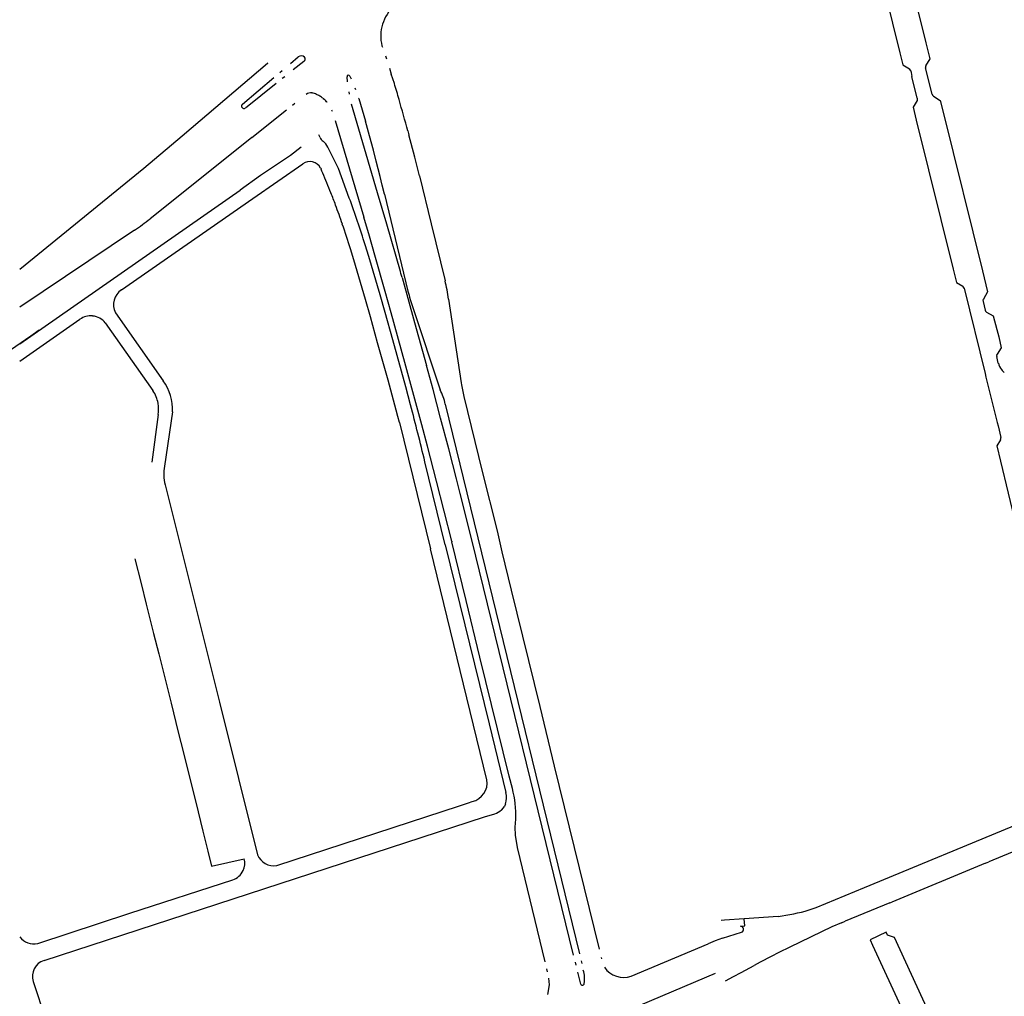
# Model space of a CAD drawing. Extents: x 148869 to 161638, y 453607 to 469810.
# Tile 995 of 1056: x 159140.98 to 159144.27, y 459856.64 to 459859.9. Entities that reach past the tile are written whole.
import ezdxf

# ---------------------------------------------------------------- set-up
doc = ezdxf.new("R2010")
doc.units = 0
doc.layers.add('LKI_V01_KANTRIJWEG', color=252, linetype='CONTINUOUS')

msp = doc.modelspace()

# ---------------------------------------------------------------- linework, layer by layer
at = {"layer": 'LKI_V01_KANTRIJWEG'}
for p, q in [((159142.1927, 459859.8095), (159142.194, 459859.8048)), ((159142.1927, 459859.8095), (159142.194, 459859.8048)), ((159141.8875, 459859.7511), (159141.9127, 459859.7725)), ((159141.8875, 459859.7511), (159141.9127, 459859.7725)), ((159142.2043, 459859.7765), (159142.2078, 459859.7664)), ((159142.2043, 459859.7765), (159142.2078, 459859.7664)), ((159141.932, 459859.7577), (159141.8964, 459859.7293)), ((159141.932, 459859.7577), (159141.8964, 459859.7293)), ((159144.0084, 459859.7326), (159144.0075, 459859.7361)), ((159144.0084, 459859.7326), (159144.0075, 459859.7361)), ((159141.7266, 459859.6149), (159141.8321, 459859.7042)), ((159141.7266, 459859.6149), (159141.8321, 459859.7042)), ((159141.8516, 459859.7209), (159141.8595, 459859.7275)), ((159141.8516, 459859.7209), (159141.8595, 459859.7275)), ((159141.8679, 459859.7066), (159141.8598, 459859.7001)), ((159141.8679, 459859.7066), (159141.8598, 459859.7001)), ((159142.0779, 459859.6898), (159142.0761, 459859.7059)), ((159142.0779, 459859.6898), (159142.0761, 459859.7059)), ((159142.0858, 459859.7085), (159142.0899, 459859.699)), ((159142.0858, 459859.7085), (159142.0899, 459859.699)), ((159142.2173, 459859.7352), (159142.2239, 459859.7151)), ((159142.2173, 459859.7352), (159142.2239, 459859.7151)), ((159142.2291, 459859.6997), (159142.2239, 459859.7151)), ((159142.2291, 459859.6997), (159142.2239, 459859.7151)), ((159143.958, 459859.7265), (159143.9594, 459859.7204)), ((159143.958, 459859.7265), (159143.9594, 459859.7204)), ((159143.9594, 459859.7204), (159143.9622, 459859.707)), ((159143.9594, 459859.7204), (159143.9622, 459859.707)), ((159143.9801, 459859.635), (159143.9622, 459859.707)), ((159143.9801, 459859.635), (159143.9622, 459859.707)), ((159144.0118, 459859.7189), (159144.0084, 459859.7326)), ((159144.0118, 459859.7189), (159144.0084, 459859.7326)), ((159144.0294, 459859.6483), (159144.0118, 459859.7189)), ((159144.0294, 459859.6483), (159144.0118, 459859.7189)), ((159141.8397, 459859.6842), (159141.7365, 459859.6018)), ((159141.8397, 459859.6842), (159141.7365, 459859.6018)), ((159142.234, 459859.6842), (159142.2291, 459859.6997)), ((159142.234, 459859.6842), (159142.2291, 459859.6997)), ((159141.9588, 459859.6523), (159141.9597, 459859.6524)), ((159141.9588, 459859.6523), (159141.9597, 459859.6524)), ((159142.084, 459859.6483), (159142.0828, 459859.6557)), ((159142.084, 459859.6483), (159142.0828, 459859.6557)), ((159142.1017, 459859.6697), (159142.1042, 459859.6636)), ((159142.1017, 459859.6697), (159142.1042, 459859.6636)), ((159141.8942, 459859.612), (159141.9023, 459859.6186)), ((159141.8942, 459859.612), (159141.9023, 459859.6186)), ((159142.1781, 459859.3193), (159142.0908, 459859.615)), ((159142.1781, 459859.3193), (159142.0908, 459859.615)), ((159142.1152, 459859.6336), (159142.1147, 459859.6348)), ((159142.1152, 459859.6336), (159142.1147, 459859.6348)), ((159142.1152, 459859.6336), (159142.1372, 459859.5579)), ((159142.1152, 459859.6336), (159142.1372, 459859.5579)), ((159143.9802, 459859.6301), (159143.9792, 459859.6274)), ((159143.9802, 459859.6301), (159143.9792, 459859.6274)), ((159143.9801, 459859.635), (159143.9802, 459859.6301)), ((159143.9801, 459859.635), (159143.9802, 459859.6301)), ((159141.7581, 459859.5036), (159141.8742, 459859.5961)), ((159141.7581, 459859.5036), (159141.8742, 459859.5961)), ((159142.0242, 459859.5963), (159142.0264, 459859.5918)), ((159142.0242, 459859.5963), (159142.0264, 459859.5918)), ((159142.0368, 459859.5606), (159142.1327, 459859.2376)), ((159142.0368, 459859.5606), (159142.1327, 459859.2376)), ((159142.1507, 459859.5097), (159142.1372, 459859.5579)), ((159142.1507, 459859.5097), (159142.1372, 459859.5579)), ((159141.9859, 459859.5038), (159141.9816, 459859.5128)), ((159141.9859, 459859.5038), (159141.9816, 459859.5128)), ((159142.1639, 459859.4613), (159142.1507, 459859.5097)), ((159142.1639, 459859.4613), (159142.1507, 459859.5097)), ((159142.2792, 459859.5255), (159142.2826, 459859.5127)), ((159142.2792, 459859.5255), (159142.2826, 459859.5127)), ((159142.302, 459859.4384), (159142.2826, 459859.5127)), ((159142.302, 459859.4384), (159142.2826, 459859.5127)), ((159142.1735, 459859.4245), (159142.1639, 459859.4613)), ((159142.1735, 459859.4245), (159142.1639, 459859.4613)), ((159141.761, 459859.2996), (159141.9281, 459859.416)), ((159141.761, 459859.2996), (159141.9281, 459859.416)), ((159142.1865, 459859.3734), (159142.1735, 459859.4245)), ((159142.1865, 459859.3734), (159142.1735, 459859.4245)), ((159142.3102, 459859.4069), (159142.302, 459859.4384)), ((159142.3102, 459859.4069), (159142.302, 459859.4384)), ((159142.3183, 459859.3754), (159142.3102, 459859.4069)), ((159142.3183, 459859.3754), (159142.3102, 459859.4069)), ((159141.9874, 459859.4016), (159141.9894, 459859.3984)), ((159141.9874, 459859.4016), (159141.9894, 459859.3984)), ((159141.9924, 459859.3915), (159141.9894, 459859.3984)), ((159141.9924, 459859.3915), (159141.9894, 459859.3984)), ((159141.9954, 459859.3846), (159141.9924, 459859.3915)), ((159141.9954, 459859.3846), (159141.9924, 459859.3915)), ((159142.1937, 459859.3443), (159142.1865, 459859.3734)), ((159142.1937, 459859.3443), (159142.1865, 459859.3734)), ((159142.2008, 459859.315), (159142.1937, 459859.3443)), ((159142.2008, 459859.315), (159142.1937, 459859.3443)), ((159140.9831, 459858.8145), (159141.7187, 459859.328)), ((159140.9831, 459858.8145), (159141.7187, 459859.328)), ((159142.1933, 459859.2665), (159142.1781, 459859.3193)), ((159142.1933, 459859.2665), (159142.1781, 459859.3193)), ((159142.2008, 459859.315), (159142.2796, 459858.9904)), ((159142.2008, 459859.315), (159142.2796, 459858.9904)), ((159141.323, 459858.9949), (159141.761, 459859.2996)), ((159141.323, 459858.9949), (159141.761, 459859.2996)), ((159142.2086, 459859.2138), (159142.1933, 459859.2665)), ((159142.2086, 459859.2138), (159142.1933, 459859.2665)), ((159142.151, 459859.174), (159142.1327, 459859.2376)), ((159142.151, 459859.174), (159142.1327, 459859.2376)), ((159142.2542, 459859.0563), (159142.2086, 459859.2138)), ((159142.2542, 459859.0563), (159142.2086, 459859.2138)), ((159141.3663, 459859.1941), (159140.9831, 459858.9368)), ((159141.3663, 459859.1941), (159140.9831, 459858.9368)), ((159142.1485, 459859.1067), (159142.1368, 459859.1451)), ((159142.1485, 459859.1067), (159142.1368, 459859.1451)), ((159142.1693, 459859.1103), (159142.151, 459859.174)), ((159142.1693, 459859.1103), (159142.151, 459859.174)), ((159142.0989, 459859.0947), (159142.0875, 459859.1317)), ((159142.0989, 459859.0947), (159142.0875, 459859.1317)), ((159142.1373, 459858.9632), (159142.0989, 459859.0947)), ((159142.1373, 459858.9632), (159142.0989, 459859.0947)), ((159142.1862, 459858.9779), (159142.1485, 459859.1067)), ((159142.1862, 459858.9779), (159142.1485, 459859.1067)), ((159142.2035, 459858.9898), (159142.1693, 459859.1103)), ((159142.2035, 459858.9898), (159142.1693, 459859.1103)), ((159142.256, 459859.0499), (159142.2542, 459859.0563)), ((159142.256, 459859.0499), (159142.2542, 459859.0563)), ((159142.2599, 459859.036), (159142.256, 459859.0499)), ((159142.2599, 459859.036), (159142.256, 459859.0499)), ((159142.2599, 459859.036), (159142.3013, 459858.8859)), ((159142.2599, 459859.036), (159142.3013, 459858.8859)), ((159142.2237, 459858.9179), (159142.2035, 459858.9898)), ((159142.2237, 459858.9179), (159142.2035, 459858.9898)), ((159144.1367, 459859.0009), (159144.2071, 459858.7156)), ((159144.1367, 459859.0009), (159144.2071, 459858.7156)), ((159142.154, 459858.9051), (159142.1373, 459858.9632)), ((159142.154, 459858.9051), (159142.1373, 459858.9632)), ((159142.203, 459858.9192), (159142.1862, 459858.9779)), ((159142.203, 459858.9192), (159142.1862, 459858.9779)), ((159142.4147, 459858.9644), (159142.457, 459858.684)), ((159142.4147, 459858.9644), (159142.457, 459858.684)), ((159144.1997, 459858.9563), (159144.207, 459858.9272)), ((159144.1997, 459858.9563), (159144.207, 459858.9272)), ((159141.3026, 459858.9186), (159141.4618, 459858.6912)), ((159141.3026, 459858.9186), (159141.4618, 459858.6912)), ((159142.2285, 459858.8281), (159142.203, 459858.9192)), ((159142.2285, 459858.8281), (159142.203, 459858.9192)), ((159142.245, 459858.841), (159142.2237, 459858.9179)), ((159142.245, 459858.841), (159142.2237, 459858.9179)), ((159142.2955, 459858.9366), (159142.3865, 459858.6611)), ((159142.2955, 459858.9366), (159142.3865, 459858.6611)), ((159140.9831, 459858.757), (159141.1844, 459858.8969)), ((159140.9831, 459858.757), (159141.1844, 459858.8969)), ((159141.2271, 459858.9076), (159141.2263, 459858.9077)), ((159141.2271, 459858.9076), (159141.2263, 459858.9077)), ((159141.2688, 459858.8847), (159141.4278, 459858.6584)), ((159141.2688, 459858.8847), (159141.4278, 459858.6584)), ((159142.1783, 459858.8186), (159142.154, 459858.9051)), ((159142.1783, 459858.8186), (159142.154, 459858.9051)), ((159142.3013, 459858.8859), (159142.3411, 459858.7429)), ((159142.3013, 459858.8859), (159142.3411, 459858.7429)), ((159142.2129, 459858.6937), (159142.1783, 459858.8186)), ((159142.2129, 459858.6937), (159142.1783, 459858.8186)), ((159142.272, 459858.6708), (159142.2285, 459858.8281)), ((159142.272, 459858.6708), (159142.2285, 459858.8281)), ((159142.2728, 459858.7398), (159142.245, 459858.841)), ((159142.2728, 459858.7398), (159142.245, 459858.841)), ((159144.2507, 459858.7499), (159144.2452, 459858.7725)), ((159144.2507, 459858.7499), (159144.2452, 459858.7725)), ((159144.2491, 459858.7525), (159144.2498, 459858.7499)), ((159144.2491, 459858.7525), (159144.2498, 459858.7499)), ((159142.3059, 459858.6175), (159142.2728, 459858.7398)), ((159142.3059, 459858.6175), (159142.2728, 459858.7398)), ((159142.3468, 459858.722), (159142.3411, 459858.7429)), ((159142.3468, 459858.722), (159142.3411, 459858.7429)), ((159142.3631, 459858.662), (159142.3468, 459858.722)), ((159142.3631, 459858.662), (159142.3468, 459858.722)), ((159142.2404, 459858.5927), (159142.2129, 459858.6937)), ((159142.2404, 459858.5927), (159142.2129, 459858.6937)), ((159144.2071, 459858.7156), (159144.2095, 459858.7039)), ((159144.2071, 459858.7156), (159144.2095, 459858.7039)), ((159144.2095, 459858.7039), (159144.2468, 459858.5518)), ((159144.2095, 459858.7039), (159144.2468, 459858.5518)), ((159142.2882, 459858.6106), (159142.272, 459858.6708)), ((159142.2882, 459858.6106), (159142.272, 459858.6708)), ((159142.3885, 459858.5671), (159142.3631, 459858.662)), ((159142.3885, 459858.5671), (159142.3631, 459858.662)), ((159141.4452, 459858.6158), (159141.445, 459858.6166)), ((159141.4452, 459858.6158), (159141.445, 459858.6166)), ((159141.493, 459858.5874), (159141.4669, 459858.4064)), ((159141.493, 459858.5874), (159141.4669, 459858.4064)), ((159142.2459, 459858.5722), (159142.2404, 459858.5927)), ((159142.2459, 459858.5722), (159142.2404, 459858.5927)), ((159142.3254, 459858.5447), (159142.3059, 459858.6175)), ((159142.3254, 459858.5447), (159142.3059, 459858.6175)), ((159142.4041, 459858.6132), (159142.5128, 459858.1674)), ((159142.4041, 459858.6132), (159142.5128, 459858.1674)), ((159141.4457, 459858.579), (159141.424, 459858.4199)), ((159141.4457, 459858.579), (159141.424, 459858.4199)), ((159142.2513, 459858.5517), (159142.2459, 459858.5722)), ((159142.2513, 459858.5517), (159142.2459, 459858.5722)), ((159142.416, 459858.4639), (159142.3885, 459858.5671)), ((159142.416, 459858.4639), (159142.3885, 459858.5671)), ((159142.2513, 459858.5517), (159142.3551, 459858.1304)), ((159142.2513, 459858.5517), (159142.3551, 459858.1304)), ((159142.3443, 459858.4729), (159142.3254, 459858.5447)), ((159142.3443, 459858.4729), (159142.3254, 459858.5447)), ((159144.2468, 459858.5518), (159144.2496, 459858.5405)), ((159144.2468, 459858.5518), (159144.2496, 459858.5405)), ((159144.2496, 459858.5405), (159144.2593, 459858.5015)), ((159144.2496, 459858.5405), (159144.2593, 459858.5015)), ((159142.3746, 459858.356), (159142.3443, 459858.4729)), ((159142.3746, 459858.356), (159142.3443, 459858.4729)), ((159142.4295, 459858.4124), (159142.416, 459858.4639)), ((159142.4295, 459858.4124), (159142.416, 459858.4639)), ((159142.4041, 459858.1439), (159142.3361, 459858.4212)), ((159142.4041, 459858.1439), (159142.3361, 459858.4212)), ((159142.4419, 459858.3638), (159142.4295, 459858.4124)), ((159142.4419, 459858.3638), (159142.4295, 459858.4124)), ((159142.4002, 459858.256), (159142.3746, 459858.356)), ((159142.4002, 459858.256), (159142.3746, 459858.356)), ((159142.4542, 459858.3152), (159142.4419, 459858.3638)), ((159142.4542, 459858.3152), (159142.4419, 459858.3638)), ((159142.4932, 459858.1602), (159142.4542, 459858.3152)), ((159142.4932, 459858.1602), (159142.4542, 459858.3152)), ((159142.4256, 459858.1559), (159142.4002, 459858.256)), ((159142.4256, 459858.1559), (159142.4002, 459858.256)), ((159142.8327, 459856.7737), (159142.4932, 459858.1602)), ((159142.8327, 459856.7737), (159142.4932, 459858.1602)), ((159142.5128, 459858.1674), (159142.8522, 459856.7783)), ((159142.5128, 459858.1674), (159142.8522, 459856.7783)), ((159142.5432, 459857.3594), (159142.3551, 459858.1304)), ((159142.5432, 459857.3594), (159142.3551, 459858.1304)), ((159142.4256, 459858.1559), (159142.4263, 459858.1534)), ((159142.4256, 459858.1559), (159142.4263, 459858.1534)), ((159141.3671, 459858.097), (159141.3887, 459858.0145)), ((159141.3671, 459858.097), (159141.3887, 459858.0145)), ((159141.3887, 459858.0145), (159141.4059, 459857.9455)), ((159141.3887, 459858.0145), (159141.4059, 459857.9455)), ((159141.4059, 459857.9455), (159141.4304, 459857.8477)), ((159141.4059, 459857.9455), (159141.4304, 459857.8477)), ((159141.4304, 459857.8477), (159141.4474, 459857.7795)), ((159141.4304, 459857.8477), (159141.4474, 459857.7795)), ((159141.4474, 459857.7795), (159141.4717, 459857.6819)), ((159141.4474, 459857.7795), (159141.4717, 459857.6819)), ((159141.4717, 459857.6819), (159141.4883, 459857.6154)), ((159141.4717, 459857.6819), (159141.4883, 459857.6154)), ((159141.4883, 459857.6154), (159141.5125, 459857.5183)), ((159141.4883, 459857.6154), (159141.5125, 459857.5183)), ((159141.5125, 459857.5183), (159141.5297, 459857.4492)), ((159141.5125, 459857.5183), (159141.5297, 459857.4492)), ((159141.5297, 459857.4492), (159141.5533, 459857.3542)), ((159141.5297, 459857.4492), (159141.5533, 459857.3542)), ((159141.5533, 459857.3542), (159141.5707, 459857.2845)), ((159141.5533, 459857.3542), (159141.5707, 459857.2845)), ((159141.5707, 459857.2845), (159141.5948, 459857.1877)), ((159141.5707, 459857.2845), (159141.5948, 459857.1877)), ((159141.8416, 459857.0727), (159142.4512, 459857.272)), ((159141.8416, 459857.0727), (159142.4512, 459857.272)), ((159142.5926, 459857.2593), (159142.6013, 459857.2701)), ((159142.5926, 459857.2593), (159142.6013, 459857.2701)), ((159142.605, 459857.2786), (159142.6013, 459857.2701)), ((159142.605, 459857.2786), (159142.6013, 459857.2701)), ((159142.5916, 459857.2585), (159142.5926, 459857.2593)), ((159142.5916, 459857.2585), (159142.5926, 459857.2593)), ((159141.5948, 459857.1877), (159141.6114, 459857.1211)), ((159141.5948, 459857.1877), (159141.6114, 459857.1211)), ((159141.6114, 459857.1211), (159141.624, 459857.0703)), ((159141.6114, 459857.1211), (159141.624, 459857.0703)), ((159144.3294, 459857.1308), (159144.2187, 459857.0847)), ((159144.3294, 459857.1308), (159144.2187, 459857.0847)), ((159141.624, 459857.0703), (159141.7329, 459857.0948)), ((159141.624, 459857.0703), (159141.7329, 459857.0948)), ((159144.2078, 459857.0805), (159143.8952, 459856.9508)), ((159144.2078, 459857.0805), (159143.8952, 459856.9508)), ((159144.2078, 459857.0805), (159144.2187, 459857.0847)), ((159144.2078, 459857.0805), (159144.2187, 459857.0847)), ((159143.8887, 459856.9482), (159143.7397, 459856.8866)), ((159143.8887, 459856.9482), (159143.7397, 459856.8866)), ((159143.8887, 459856.9482), (159143.8952, 459856.9508)), ((159143.8887, 459856.9482), (159143.8952, 459856.9508)), ((159143.5154, 459856.9032), (159143.4018, 459856.895)), ((159143.5154, 459856.9032), (159143.4018, 459856.895)), ((159143.7267, 459856.8815), (159143.7397, 459856.8866)), ((159143.7267, 459856.8815), (159143.7397, 459856.8866)), ((159143.8764, 459856.8506), (159143.8224, 459856.8245)), ((159143.8764, 459856.8506), (159143.8224, 459856.8245)), ((159143.8804, 459856.8403), (159143.8764, 459856.8506)), ((159143.8804, 459856.8403), (159143.8764, 459856.8506)), ((159143.8804, 459856.8403), (159143.8793, 459856.8429)), ((159143.8804, 459856.8403), (159143.8793, 459856.8429)), ((159143.0252, 459856.7037), (159143.282, 459856.8114)), ((159143.0252, 459856.7037), (159143.282, 459856.8114)), ((159143.3057, 459856.8211), (159143.282, 459856.8114)), ((159143.3057, 459856.8211), (159143.282, 459856.8114)), ((159143.3057, 459856.8211), (159143.282, 459856.8114)), ((159143.3057, 459856.8211), (159143.282, 459856.8114)), ((159143.3297, 459856.83), (159143.3057, 459856.8211)), ((159143.3297, 459856.83), (159143.3057, 459856.8211)), ((159143.9045, 459856.8325), (159143.8804, 459856.8403)), ((159143.9045, 459856.8325), (159143.8804, 459856.8403)), ((159143.5175, 459856.7828), (159143.4917, 459856.7696)), ((159143.5175, 459856.7828), (159143.4917, 459856.7696)), ((159142.841, 459856.7404), (159142.8385, 459856.7504)), ((159142.841, 459856.7404), (159142.8385, 459856.7504)), ((159142.8577, 459856.755), (159142.86, 459856.7454)), ((159142.8577, 459856.755), (159142.86, 459856.7454)), ((159142.925, 459856.7661), (159142.9262, 459856.7609)), ((159142.925, 459856.7661), (159142.9262, 459856.7609)), ((159143.4553, 459856.7505), (159143.4351, 459856.7396)), ((159143.4553, 459856.7505), (159143.4351, 459856.7396)), ((159143.4917, 459856.7696), (159143.4553, 459856.7505)), ((159143.4917, 459856.7696), (159143.4553, 459856.7505)), ((159142.7455, 459856.7178), (159142.7433, 459856.7275)), ((159142.7455, 459856.7178), (159142.7433, 459856.7275)), ((159142.8565, 459856.6767), (159142.8466, 459856.7172)), ((159142.8565, 459856.6767), (159142.8466, 459856.7172)), ((159142.8656, 459856.7218), (159142.8649, 459856.7238)), ((159142.8656, 459856.7218), (159142.8649, 459856.7238)), ((159143.0574, 459856.6083), (159143.3065, 459856.713)), ((159143.0574, 459856.6083), (159143.3065, 459856.713)), ((159143.3659, 459856.702), (159143.3919, 459856.7159)), ((159143.3659, 459856.702), (159143.3919, 459856.7159)), ((159143.3919, 459856.7159), (159143.4351, 459856.7396)), ((159143.3919, 459856.7159), (159143.4351, 459856.7396)), ((159141.0284, 459856.6857), (159141.2682, 459855.9503)), ((159141.0284, 459856.6857), (159141.2682, 459855.9503)), ((159143.3398, 459856.6882), (159143.3659, 459856.702)), ((159143.3398, 459856.6882), (159143.3659, 459856.702))]:
    msp.add_line(p, q, dxfattribs=at)
for points in [[(159143.8018, 459860.3507), (159143.7885, 459860.3268), (159143.8017, 459860.2738), (159143.9215, 459859.7866), (159143.9313, 459859.7462), (159143.9538, 459859.7329)], [(159143.8018, 459860.3507), (159143.7885, 459860.3268), (159143.8017, 459860.2738), (159143.9215, 459859.7866), (159143.9313, 459859.7462), (159143.9538, 459859.7329)], [(159144.0088, 459859.7434), (159144.0228, 459859.7667), (159144.0099, 459859.8194), (159143.9388, 459860.1078)], [(159144.0088, 459859.7434), (159144.0228, 459859.7667), (159144.0099, 459859.8194), (159143.9388, 459860.1078)], [(159140.9831, 459859.0637), (159141.3972, 459859.4014), (159141.5255, 459859.5095), (159141.8108, 459859.7517), (159141.8127, 459859.7533)], [(159140.9831, 459859.0637), (159141.3972, 459859.4014), (159141.5255, 459859.5095), (159141.8108, 459859.7517), (159141.8127, 459859.7533)], [(159144.0338, 459859.6421), (159144.0568, 459859.6273), (159144.068, 459859.5833), (159144.1973, 459859.0582), (159144.2145, 459858.988), (159144.2008, 459858.9639)], [(159144.0338, 459859.6421), (159144.0568, 459859.6273), (159144.068, 459859.5833), (159144.1973, 459859.0582), (159144.2145, 459858.988), (159144.2008, 459858.9639)], [(159143.9792, 459859.6274), (159143.9659, 459859.6053), (159143.9766, 459859.5615), (159144.1, 459859.064), (159144.1107, 459859.0195), (159144.132, 459859.0069)], [(159143.9792, 459859.6274), (159143.9659, 459859.6053), (159143.9766, 459859.5615), (159144.1, 459859.064), (159144.1107, 459859.0195), (159144.132, 459859.0069)], [(159141.7581, 459859.5036), (159141.5064, 459859.302), (159141.4184, 459859.2324)], [(159141.7581, 459859.5036), (159141.5064, 459859.302), (159141.4184, 459859.2324)], [(159141.9228, 459859.471), (159141.8871, 459859.4436), (159141.7872, 459859.3766), (159141.7187, 459859.328)], [(159141.9228, 459859.471), (159141.8871, 459859.4436), (159141.7872, 459859.3766), (159141.7187, 459859.328)], [(159142.0837, 459859.3016), (159142.0478, 459859.4002), (159142.0123, 459859.4718)], [(159142.0837, 459859.3016), (159142.0478, 459859.4002), (159142.0123, 459859.4718)], [(159142.3183, 459859.3754), (159142.3567, 459859.2151), (159142.4033, 459859.0253)], [(159142.3183, 459859.3754), (159142.3567, 459859.2151), (159142.4033, 459859.0253)], [(159144.2112, 459858.921), (159144.2338, 459858.9077), (159144.2456, 459858.8622), (159144.2519, 459858.8376), (159144.2606, 459858.8019), (159144.2464, 459858.78)], [(159144.2112, 459858.921), (159144.2338, 459858.9077), (159144.2456, 459858.8622), (159144.2519, 459858.8376), (159144.2606, 459858.8019), (159144.2464, 459858.78)], [(159140.9384, 459858.785), (159141.0204, 459858.8419), (159141.0486, 459858.8613)], [(159140.9384, 459858.785), (159141.0204, 459858.8419), (159141.0486, 459858.8613)], [(159142.4665, 459858.6386), (159142.5276, 459858.389), (159142.5768, 459858.1904), (159142.5932, 459858.1206)], [(159142.4665, 459858.6386), (159142.5276, 459858.389), (159142.5768, 459858.1904), (159142.5932, 459858.1206)], [(159144.2579, 459858.4939), (159144.2453, 459858.474), (159144.2577, 459858.4229), (159144.3091, 459858.2095)], [(159144.2579, 459858.4939), (159144.2453, 459858.474), (159144.2577, 459858.4229), (159144.3091, 459858.2095)], [(159141.4689, 459858.3444), (159141.6502, 459857.6185), (159141.7768, 459857.1087)], [(159141.4689, 459858.3444), (159141.6502, 459857.6185), (159141.7768, 459857.1087)], [(159142.4041, 459858.1439), (159142.5501, 459857.5455), (159142.6065, 459857.3167)], [(159142.4041, 459858.1439), (159142.5501, 459857.5455), (159142.6065, 459857.3167)], [(159142.6281, 459857.3299), (159142.6175, 459857.371), (159142.5197, 459857.7687), (159142.4741, 459857.958), (159142.4263, 459858.1534)], [(159142.6281, 459857.3299), (159142.6175, 459857.371), (159142.5197, 459857.7687), (159142.4741, 459857.958), (159142.4263, 459858.1534)], [(159142.5932, 459858.1206), (159142.6243, 459857.992), (159142.7198, 459857.604), (159142.7676, 459857.405), (159142.9174, 459856.7933)], [(159142.5932, 459858.1206), (159142.6243, 459857.992), (159142.7198, 459857.604), (159142.7676, 459857.405), (159142.9174, 459856.7933)], [(159142.4512, 459857.272), (159142.482, 459857.282), (159142.4938, 459857.2863)], [(159142.4512, 459857.272), (159142.482, 459857.282), (159142.4938, 459857.2863)], [(159141.0643, 459856.7563), (159142.5349, 459857.235), (159142.5693, 459857.2456)], [(159141.0643, 459856.7563), (159142.5349, 459857.235), (159142.5693, 459857.2456)], [(159142.7375, 459856.7512), (159142.6447, 459857.1328), (159142.6381, 459857.1742), (159142.6378, 459857.2007), (159142.6393, 459857.228)], [(159142.7375, 459856.7512), (159142.6447, 459857.1328), (159142.6381, 459857.1742), (159142.6378, 459857.2007), (159142.6393, 459857.228)], [(159143.6188, 459856.9248), (159143.6423, 459856.9331), (159143.8039, 459856.9993), (159144.3254, 459857.2149)], [(159143.6188, 459856.9248), (159143.6423, 459856.9331), (159143.8039, 459856.9993), (159144.3254, 459857.2149)], [(159141.0432, 459856.8125), (159141.3512, 459856.9136), (159141.6943, 459857.0252)], [(159141.0432, 459856.8125), (159141.3512, 459856.9136), (159141.6943, 459857.0252)], [(159143.4018, 459856.895), (159143.3367, 459856.8901), (159143.3251, 459856.8896)], [(159143.4018, 459856.895), (159143.3367, 459856.8901), (159143.3251, 459856.8896)], [(159143.3896, 459856.8701), (159143.4041, 459856.8711), (159143.4018, 459856.895)], [(159143.3896, 459856.8701), (159143.4041, 459856.8711), (159143.4018, 459856.895)], [(159143.7267, 459856.8815), (159143.6953, 459856.8683), (159143.5545, 459856.8006), (159143.5175, 459856.7828)], [(159143.7267, 459856.8815), (159143.6953, 459856.8683), (159143.5545, 459856.8006), (159143.5175, 459856.7828)], [(159143.3297, 459856.83), (159143.3504, 459856.8366), (159143.3929, 459856.85)], [(159143.3297, 459856.83), (159143.3504, 459856.8366), (159143.3929, 459856.85)], [(159143.8224, 459856.8245), (159143.8304, 459856.8074), (159144.0259, 459856.3831)], [(159143.8224, 459856.8245), (159143.8304, 459856.8074), (159144.0259, 459856.3831)], [(159144.0659, 459856.4378), (159144.0746, 459856.4615), (159143.9045, 459856.8325)], [(159144.0659, 459856.4378), (159144.0746, 459856.4615), (159143.9045, 459856.8325)], [(159142.7467, 459856.6425), (159142.7526, 459856.6745), (159142.7494, 459856.6969)], [(159142.7467, 459856.6425), (159142.7526, 459856.6745), (159142.7494, 459856.6969)]]:
    msp.add_lwpolyline(points, dxfattribs=at)
for centre, radius, start, end in [((159142.3197, 459859.8427), 0.1313, 130.8205, 194.6468), ((159142.3197, 459859.8427), 0.1313, 130.8205, 194.6468), ((159141.923, 459859.7594), 0.0167, 48.1682, 127.9832), ((159141.923, 459859.7594), 0.0167, 48.1682, 127.9832), ((159141.9257, 459859.7659), 0.0103, 307.4781, 35.1701), ((159141.9257, 459859.7659), 0.0103, 307.4781, 35.1701), ((159144.0188, 459859.7379), 0.0114, 150.9843, 188.8478), ((159144.0188, 459859.7379), 0.0114, 150.9843, 188.8478), ((159142.0811, 459859.7066), 0.00501, 22.0292, 188.0265), ((159142.0811, 459859.7066), 0.00501, 22.0292, 188.0265), ((159143.9472, 459859.724), 0.0111, 12.6134, 53.1528), ((159143.9472, 459859.724), 0.0111, 12.6134, 53.1528), ((159139.5668, 459858.8676), 2.7895, 15.871, 17.0223), ((159139.5668, 459858.8676), 2.7895, 15.871, 17.0223), ((159141.954, 459859.6305), 0.0223, 77.531, 129.9215), ((159141.954, 459859.6305), 0.0223, 77.531, 129.9215), ((159141.9472, 459859.5895), 0.064, 71.9596, 78.7606), ((159141.9472, 459859.5895), 0.064, 71.9596, 78.7606), ((159141.9485, 459859.5927), 0.0607, 65.088, 72.2624), ((159141.9485, 459859.5927), 0.0607, 65.088, 72.2624), ((159141.9289, 459859.5492), 0.1083, 58.814, 65.3625), ((159141.9289, 459859.5492), 0.1083, 58.814, 65.3625), ((159141.9268, 459859.5454), 0.1127, 52.2443, 58.923), ((159141.9268, 459859.5454), 0.1127, 52.2443, 58.923), ((159144.0385, 459859.6502), 0.00933, 191.5489, 239.7537), ((159144.0385, 459859.6502), 0.00933, 191.5489, 239.7537), ((159141.732, 459859.6087), 0.00825, 130.7308, 302.9115), ((159141.732, 459859.6087), 0.00825, 130.7308, 302.9115), ((159141.9547, 459859.5802), 0.0681, 45.9294, 52.8529), ((159141.9547, 459859.5802), 0.0681, 45.9294, 52.8529), ((159141.9396, 459859.5645), 0.0899, 40.5813, 45.9589), ((159141.9396, 459859.5645), 0.0899, 40.5813, 45.9589), ((159142.0075, 459859.6219), 0.00112, 11.4726, 72.0484), ((159142.0075, 459859.6219), 0.00112, 11.4726, 72.0484), ((159142.0085, 459859.6214), 0.000718, 2.6165, 78.1616), ((159142.0085, 459859.6214), 0.000718, 2.6165, 78.1616), ((159132.4455, 459856.8388), 10.1941, 15.28093, 15.89338), ((159132.4455, 459856.8388), 10.1941, 15.28093, 15.89338), ((159142.0167, 459859.5184), 0.0341, 205.3466, 232.487), ((159142.0167, 459859.5184), 0.0341, 205.3466, 232.487), ((159141.9642, 459859.4482), 0.0535, 26.0857, 53.5831), ((159141.9642, 459859.4482), 0.0535, 26.0857, 53.5831), ((159141.9516, 459859.3831), 0.0403, 27.1748, 125.5181), ((159141.9516, 459859.3831), 0.0403, 27.1748, 125.5181), ((159138.1828, 459857.7923), 4.1317, 21.6844, 22.6683), ((159138.1828, 459857.7923), 4.1317, 21.6844, 22.6683), ((159140.5952, 459858.7485), 1.5368, 20.1614, 21.7893), ((159140.5952, 459858.7485), 1.5368, 20.1614, 21.7893), ((159139.6825, 459858.4084), 2.5108, 18.7243, 20.2676), ((159139.6825, 459858.4084), 2.5108, 18.7243, 20.2676), ((159138.2965, 459857.931), 4.0276, 18.72, 19.8954), ((159138.2965, 459857.931), 4.0276, 18.72, 19.8954), ((159140.8456, 459859.9568), 0.9235, 304.3189, 308.3381), ((159140.8456, 459859.9568), 0.9235, 304.3189, 308.3381), ((159138.1956, 459857.8985), 4.0826, 17.5803, 18.803), ((159138.1956, 459857.8985), 4.0826, 17.5803, 18.803), ((159138.3811, 459857.9557), 3.9395, 17.5732, 18.7748), ((159138.3811, 459857.9557), 3.9395, 17.5732, 18.7748), ((159141.8963, 459858.8992), 0.5225, 7.1698, 13.9707), ((159141.8963, 459858.8992), 0.5225, 7.1698, 13.9707), ((159141.3554, 459858.9456), 0.059, 123.2933, 207.1707), ((159141.3554, 459858.9456), 0.059, 123.2933, 207.1707), ((159142.8288, 459859.1231), 0.565, 193.5825, 199.2784), ((159142.8288, 459859.1231), 0.565, 193.5825, 199.2784), ((159144.1261, 459858.9974), 0.0112, 18.4306, 57.9433), ((159144.1261, 459858.9974), 0.0112, 18.4306, 57.9433), ((159144.2092, 459858.9587), 0.00982, 148.1907, 194.3056), ((159144.2092, 459858.9587), 0.00982, 148.1907, 194.3056), ((159144.2149, 459858.928), 0.00795, 186.0819, 242.5662), ((159144.2149, 459858.928), 0.00795, 186.0819, 242.5662), ((159141.2201, 459858.8454), 0.0626, 84.2627, 124.7208), ((159141.2201, 459858.8454), 0.0626, 84.2627, 124.7208), ((159141.2201, 459858.8456), 0.0624, 38.7603, 83.5843), ((159141.2201, 459858.8456), 0.0624, 38.7603, 83.5843), ((159144.2542, 459858.7749), 0.00929, 146.9238, 194.9734), ((159144.2542, 459858.7749), 0.00929, 146.9238, 194.9734), ((159144.3088, 459858.7653), 0.0601, 194.8559, 217.3556), ((159144.3088, 459858.7653), 0.0601, 194.8559, 217.3556), ((159144.307, 459858.7632), 0.0574, 216.8588, 230.7457), ((159144.307, 459858.7632), 0.0574, 216.8588, 230.7457), ((159141.3304, 459858.5951), 0.1628, 357.2863, 36.1578), ((159141.3304, 459858.5951), 0.1628, 357.2863, 36.1578), ((159142.8492, 459858.7425), 0.3965, 188.4809, 195.1857), ((159142.8492, 459858.7425), 0.3965, 188.4809, 195.1857), ((159141.3411, 459858.5995), 0.1048, 21.4404, 34.2163), ((159141.3411, 459858.5995), 0.1048, 21.4404, 34.2163), ((159142.2323, 459858.5772), 0.1756, 11.8335, 28.5508), ((159142.2323, 459858.5772), 0.1756, 11.8335, 28.5508), ((159141.3577, 459858.602), 0.0885, 9.4925, 23.8564), ((159141.3577, 459858.602), 0.0885, 9.4925, 23.8564), ((159141.3374, 459858.5959), 0.1096, 351.1622, 10.46), ((159141.3374, 459858.5959), 0.1096, 351.1622, 10.46), ((159133.0588, 459856.1749), 9.5454, 14.19693, 14.78323), ((159133.0588, 459856.1749), 9.5454, 14.19693, 14.78323), ((159133.0562, 459856.1733), 9.5483, 13.61657, 14.20267), ((159133.0562, 459856.1733), 9.5483, 13.61657, 14.20267), ((159144.2465, 459858.5001), 0.013, 331.6459, 6.1149), ((159144.2465, 459858.5001), 0.013, 331.6459, 6.1149), ((159141.5933, 459858.3794), 0.1292, 167.9352, 195.6885), ((159141.5933, 459858.3794), 0.1292, 167.9352, 195.6885), ((159142.4796, 459857.3492), 0.0644, 282.7224, 9.1808), ((159142.4796, 459857.3492), 0.0644, 282.7224, 9.1808), ((159142.5403, 459857.3003), 0.0682, 341.4492, 13.9252), ((159142.5403, 459857.3003), 0.0682, 341.4492, 13.9252), ((159142.3315, 459857.2456), 0.3083, 356.7293, 15.8696), ((159142.3315, 459857.2456), 0.3083, 356.7293, 15.8696), ((159142.5528, 459857.3), 0.0568, 286.851, 313.0634), ((159142.5528, 459857.3), 0.0568, 286.851, 313.0634), ((159141.8327, 459857.133), 0.0609, 203.5587, 278.3682), ((159141.8327, 459857.133), 0.0609, 203.5587, 278.3682), ((159141.6764, 459857.0807), 0.0582, 334.8437, 14.0183), ((159141.6764, 459857.0807), 0.0582, 334.8437, 14.0183), ((159141.6762, 459857.0808), 0.0585, 288.0761, 334.8735), ((159141.6762, 459857.0808), 0.0585, 288.0761, 334.8735), ((159143.4435, 459857.5071), 0.6082, 276.7845, 286.7481), ((159143.4435, 459857.5071), 0.6082, 276.7845, 286.7481), ((159143.39, 459856.8598), 0.0103, 286.3216, 92.168), ((159143.39, 459856.8598), 0.0103, 286.3216, 92.168), ((159141.031, 459856.8714), 0.0601, 217.2205, 281.7551), ((159141.031, 459856.8714), 0.0601, 217.2205, 281.7551), ((159141.0817, 459856.703), 0.056, 108.0497, 198.0243), ((159141.0817, 459856.703), 0.056, 108.0497, 198.0243), ((159142.7773, 459856.6958), 0.092, 349.3495, 17.7192), ((159142.7773, 459856.6958), 0.092, 349.3495, 17.7192), ((159142.9994, 459856.776), 0.0767, 214.1302, 289.625), ((159142.9994, 459856.776), 0.0767, 214.1302, 289.625), ((159142.8616, 459856.6789), 0.00608, 324.1599, 359.0697), ((159142.8616, 459856.6789), 0.00608, 324.1599, 359.0697), ((159142.8621, 459856.6795), 0.00625, 206.8006, 245.7282), ((159142.8621, 459856.6795), 0.00625, 206.8006, 245.7282), ((159142.8621, 459856.6793), 0.00614, 245.0231, 284.8117), ((159142.8621, 459856.6793), 0.00614, 245.0231, 284.8117), ((159142.8624, 459856.6784), 0.00517, 283.8175, 323.2896), ((159142.8624, 459856.6784), 0.00517, 283.8175, 323.2896)]:
    msp.add_arc(centre, radius, start, end, dxfattribs=at)

doc.saveas('drawing.dxf')
